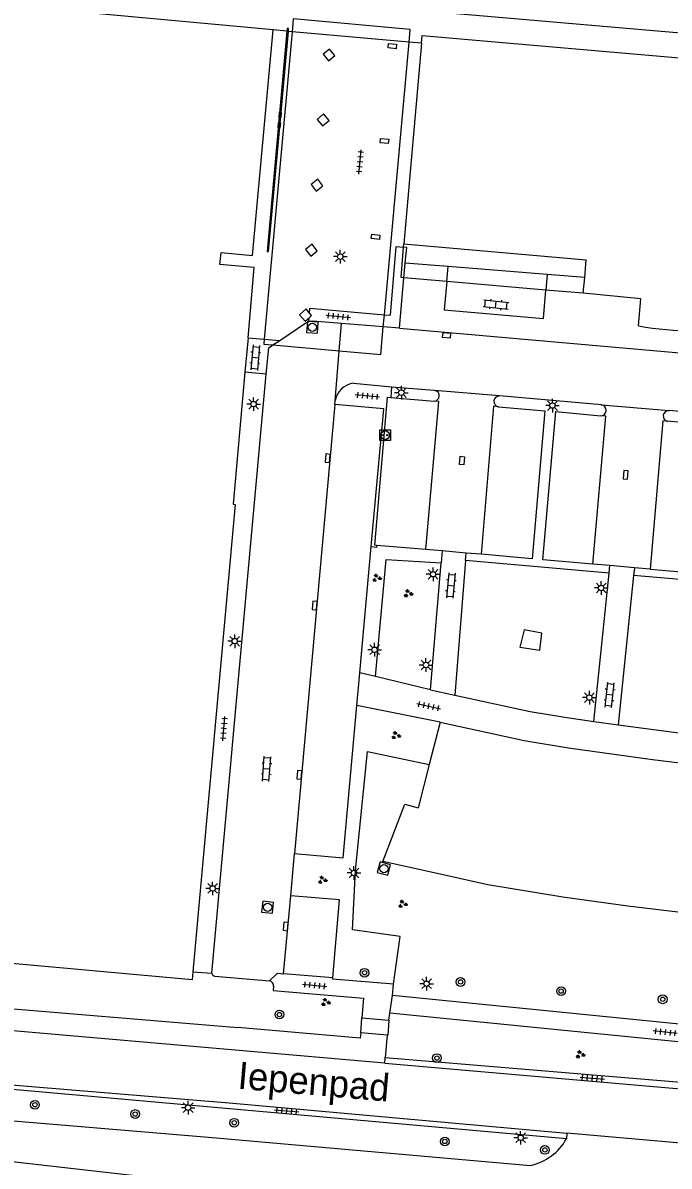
# Model space of a CAD drawing. Extents: x 131000 to 133014, y 396499 to 399001.
# Drawn here: x 132684.9 to 132744.3, y 396759.9 to 396864.8 of the extents above; entities that cross this region are included whole.
import ezdxf

# ---------------------------------------------------------------- set-up
doc = ezdxf.new("R2010")
doc.units = 0
for name, color, linetype in [('gg-afsc-hekwerk', 7, 'Continuous'), ('gg-anno-openbare ruimte label', 7, 'Continuous'), ('gg-bbg-hoofdgebouw', 7, 'Continuous'), ('gg-bbg-luifel en loopbrug', 7, 'Continuous'), ('gg-bbg-onder overbouw', 7, 'Continuous'), ('gg-bbg-pand overbouw', 7, 'Continuous'), ('gg-bbg-pilaar overkapping', 7, 'Continuous'), ('gg-knt-trap', 7, 'Continuous'), ('gg-knt-verharding', 7, 'Continuous'), ('gg-knt-verharding nz', 7, 'Continuous'), ('gt-grn-afwateringsgoot', 7, 'Continuous'), ('gt-grn-groengrens', 7, 'Continuous'), ('gt-grn-weggrens', 7, 'Continuous'), ('gt-symb-afwateringsgoot', 7, 'Continuous'), ('gt-symb-boom', 7, 'Continuous'), ('gt-symb-groenvak', 7, 'Continuous'), ('gt-symb-klinker verharding', 7, 'Continuous'), ('gt-symb-kolk', 7, 'Continuous'), ('gt-symb-kolk center center', 7, 'Continuous'), ('gt-symb-laadpunt elektrisch vervoer', 7, 'Continuous'), ('gt-symb-lichtmast', 7, 'Continuous'), ('gt-symb-rioolschacht', 7, 'Continuous'), ('gt-symb-tegel verharding', 7, 'Continuous')]:
    doc.layers.add(name, color=color, linetype=linetype)

# ---------------------------------------------------------------- blocks, each defined once
blk = doc.blocks.new('gt0-KOLK')
at = {"layer": 'gt-symb-kolk'}
blk.add_lwpolyline([(0, 0), (0.38, 0), (0.38, 0.4), (-0.38, 0.4), (-0.38, 0), (0, 0)], dxfattribs=at)
blk = doc.blocks.new('gt0-KL1')
at = {"layer": 'gt-symb-klinker verharding'}
for p, q in [((-1.15, 0.3), (1.15, 0.3)), ((-1, -0.3), (-1, 0.3)), ((-0.5, 0.3), (-0.5, 0.45)), ((0, -0.3), (0, 0.3)), ((0.5, 0.3), (0.5, 0.45)), ((1, -0.3), (1, 0.3)), ((-1.15, -0.3), (1.15, -0.3)), ((-0.5, -0.45), (-0.5, -0.3)), ((0.5, -0.45), (0.5, -0.3))]:
    blk.add_line(p, q, dxfattribs=at)
blk = doc.blocks.new('gt0-KOLKCC')
at = {"layer": 'gt-symb-kolk center center'}
blk.add_lwpolyline([(-0.37, 0.2), (0.38, 0.2), (0.38, -0.2), (-0.37, -0.2)], close=True, dxfattribs=at)
blk = doc.blocks.new('gt0-LMAST')
at = {"layer": 'gt-symb-lichtmast'}
for p, q in [((-0.18, 0.17), (-0.45, 0.44)), ((-0.01, 0.25), (-0.01, 0.62)), ((0.17, 0.17), (0.44, 0.44)), ((-0.26, 0), (-0.63, 0)), ((-0.18, -0.18), (-0.45, -0.45)), ((-0.01, -0.25), (-0.01, -0.63)), ((0.44, -0.45), (0.17, -0.18)), ((0.24, 0), (0.62, 0))]:
    blk.add_line(p, q, dxfattribs=at)
blk.add_circle((-0.01, 0), 0.25, dxfattribs=at)
blk = doc.blocks.new('gt0-TEG1')
at = {"layer": 'gt-symb-tegel verharding'}
for p, q in [((-1.12, 0), (1.12, 0)), ((-0.9, -0.25), (-0.9, 0.25)), ((-0.45, -0.25), (-0.45, 0.25)), ((0, -0.25), (0, 0.25)), ((0.45, -0.25), (0.45, 0.25)), ((0.9, -0.25), (0.9, 0.25))]:
    blk.add_line(p, q, dxfattribs=at)
blk = doc.blocks.new('gt0-LEV')
at = {"layer": 'gt-symb-laadpunt elektrisch vervoer'}
blk.add_lwpolyline([(-0.49, 0.5), (0.49, 0.5), (0.49, -0.5), (-0.49, -0.5)], close=True, dxfattribs=at)
for centre, radius in [((0, 0), 0.393), ((-0.19, 0), 0.0566), ((0.19, 0), 0.0566)]:
    blk.add_circle(centre, radius, dxfattribs=at)
blk = doc.blocks.new('gt0-RS')
at = {"layer": 'gt-symb-rioolschacht'}
blk.add_lwpolyline([(-0.5, -0.5), (0.5, -0.5), (0.5, 0.5), (-0.5, 0.5)], close=True, dxfattribs=at)
blk.add_circle((0, 0), 0.375, dxfattribs=at)
blk = doc.blocks.new('gt0-AFWGT_1')
at = {"layer": 'gt-symb-afwateringsgoot'}
for p, q in [((-1.08, 0), (-0.73, 0)), ((-0.23, 0), (0.22, 0)), ((0.72, 0), (1.07, 0))]:
    blk.add_line(p, q, dxfattribs=at)
for points in [[(-0.73, 0.08), (-0.23, 0.08), (-0.23, -0.08), (-0.73, -0.08)], [(0.22, 0.08), (0.72, 0.08), (0.72, -0.08), (0.22, -0.08)]]:
    blk.add_lwpolyline(points, close=True, dxfattribs=at)
blk = doc.blocks.new('gt0-GRVAK')
at = {"layer": 'gt-symb-groenvak'}
for p, q in [((-0.11, 0.19), (-0.23, 0.24)), ((-0.18, 0.15), (0.09, 0.15)), ((-0.09, 0.21), (-0.16, 0.32)), ((-0.05, 0.21), (-0.05, 0.39)), ((0, 0.21), (0.06, 0.32)), ((0.02, 0.19), (0.13, 0.24)), ((0.26, -0.05), (0.2, 0.06)), ((0.3, -0.05), (0.3, 0.13)), ((0.35, -0.05), (0.41, 0.06)), ((-0.24, -0.23), (-0.36, -0.18)), ((-0.32, -0.26), (-0.05, -0.26)), ((-0.23, -0.21), (-0.29, -0.09)), ((-0.18, -0.2), (-0.18, -0.02)), ((-0.14, -0.21), (-0.07, -0.09)), ((-0.12, -0.23), (0, -0.18)), ((0.24, -0.07), (0.12, -0.02)), ((0.17, -0.11), (0.44, -0.11)), ((0.37, -0.07), (0.49, -0.02))]:
    blk.add_line(p, q, dxfattribs=at)
blk = doc.blocks.new('gt0-BOOM')
at = {"layer": 'gt-symb-boom'}
for radius in [0.4, 0.2]:
    blk.add_circle((0, 0), radius, dxfattribs=at)

msp = doc.modelspace()

# ---------------------------------------------------------------- linework, layer by layer
at = {"layer": 'gg-afsc-hekwerk'}
msp.add_line((132750.68, 396752.68), (132630.77, 396766.3), dxfattribs=at)
at = {"layer": 'gg-bbg-hoofdgebouw'}
for p, q in [((132707.91, 396864.16), (132678.8, 396866.84)), ((132721.54, 396862.94), (132719.92, 396844.53)), ((132705.61, 396835.9), (132705.32, 396832.74)), ((132723.24, 396800.61), (132722.25, 396796.74)), ((132722.25, 396796.74), (132721.24, 396792.75))]:
    msp.add_line(p, q, dxfattribs=at)
for points in [[(132705.61, 396835.9), (132706.18, 396842.36), (132703.03, 396842.64), (132703.13, 396843.72), (132706.02, 396843.46), (132707.91, 396864.16)], [(132721.54, 396862.94), (132721.6, 396863.65), (132860.51, 396851.58)], [(132741.46, 396836.99), (132741.66, 396839.48), (132736.39, 396839.98)], [(132705.32, 396832.74), (132704.24, 396820.63), (132704.42, 396820.6), (132700.54, 396777.68)], [(132723.24, 396800.61), (132730.96, 396798.94), (132735.02, 396798.27), (132742.76, 396797.18), (132747.84, 396796.57), (132755.49, 396796.06), (132763.14, 396796.02), (132767.29, 396796.24), (132775.09, 396796.76), (132780.24, 396797.22), (132787.81, 396798.31), (132794.59, 396799.73)], [(132722.16, 396786.9), (132717.99, 396787.82), (132720, 396793.09), (132721.24, 396792.75)], [(132797.86, 396786.47), (132793.23, 396785.49), (132787.05, 396784.44), (132782.58, 396783.78), (132775.68, 396783.11), (132769.67, 396782.69), (132762.71, 396782.37), (132758.2, 396782.4), (132751.89, 396782.61), (132747.37, 396782.9), (132740.47, 396783.73), (132734.5, 396784.55), (132727.62, 396785.69), (132722.16, 396786.9)], [(132700.54, 396777.68), (132700.47, 396776.95), (132656.88, 396780.92)]]:
    msp.add_lwpolyline(points, dxfattribs=at)
msp.add_arc((132745.97, 396860.54), 23.97, 259.1625, 283.7155, dxfattribs=at)
at = {"layer": 'gg-bbg-luifel en loopbrug'}
for p, q in [((132709.66, 396864), (132707.1, 396835.78)), ((132718.13, 396838.02), (132720.4, 396863.04)), ((132718.02, 396836.89), (132718.13, 396838.02)), ((132707.1, 396835.78), (132707.06, 396835.31)), ((132707.06, 396835.31), (132707.89, 396835.24)), ((132707.89, 396835.24), (132713.99, 396834.69))]:
    msp.add_line(p, q, dxfattribs=at)
for points in [[(132720.4, 396863.04), (132720.5, 396864.19), (132709.77, 396865.17), (132709.66, 396864)], [(132713.99, 396834.69), (132717.8, 396834.35), (132718.02, 396836.89)]]:
    msp.add_lwpolyline(points, dxfattribs=at)
at = {"layer": 'gg-bbg-onder overbouw'}
for p, q in [((132719.92, 396844.53), (132736.67, 396843.07)), ((132736.52, 396841.43), (132736.67, 396843.07)), ((132736.39, 396839.98), (132736.52, 396841.43))]:
    msp.add_line(p, q, dxfattribs=at)
at = {"layer": 'gg-bbg-pand overbouw'}
for p, q in [((132719.89, 396844.22), (132719.92, 396844.53)), ((132723.87, 396841.06), (132719.93, 396841.41)), ((132732.96, 396840.27), (132723.87, 396841.06)), ((132736.39, 396839.98), (132732.96, 396840.27))]:
    msp.add_line(p, q, dxfattribs=at)
msp.add_lwpolyline([(132719.93, 396841.41), (132719.66, 396841.43), (132719.89, 396844.22)], dxfattribs=at)
at = {"layer": 'gg-bbg-pilaar overkapping'}
msp.add_line((132710.85, 396837.41), (132711.21, 396837.73), dxfattribs=at)
for points in [[(132712.5, 396861.93), (132712.99, 396861.33), (132713.59, 396861.81), (132713.09, 396862.41), (132712.5, 396861.93)], [(132711.95, 396855.95), (132712.46, 396855.35), (132713.05, 396855.84), (132712.54, 396856.45), (132711.95, 396855.95)], [(132711.4, 396849.97), (132711.88, 396849.36), (132712.49, 396849.86), (132712.02, 396850.46), (132711.4, 396849.97)], [(132710.88, 396843.99), (132711.37, 396843.39), (132711.97, 396843.89), (132711.5, 396844.49), (132710.88, 396843.99)], [(132711.25, 396838.17), (132710.95, 396838.55), (132710.33, 396838), (132710.85, 396837.41)], [(132711.21, 396837.73), (132711.45, 396837.93), (132711.25, 396838.17)]]:
    msp.add_lwpolyline(points, dxfattribs=at)
at = {"layer": 'gg-knt-trap'}
for p, q in [((132715.96, 396772.09), (132716.07, 396773.47)), ((132718.39, 396771.89), (132715.96, 396772.09))]:
    msp.add_line(p, q, dxfattribs=at)
msp.add_lwpolyline([(132718.54, 396773.27), (132718.46, 396771.89), (132718.39, 396771.89)], dxfattribs=at)
at = {"layer": 'gg-knt-verharding'}
for p, q in [((132709.18, 396864.04), (132707.91, 396864.16)), ((132709.66, 396864), (132709.32, 396864.03)), ((132720.4, 396863.04), (132709.66, 396864)), ((132721.54, 396862.94), (132720.4, 396863.04)), ((132719.51, 396836.77), (132719.93, 396841.41)), ((132711.19, 396837.4), (132711.21, 396837.73)), ((132718.02, 396836.89), (132714.2, 396837.21)), ((132719.51, 396836.77), (132718.02, 396836.89)), ((132719.51, 396836.77), (132793.26, 396830.31)), ((132705.61, 396835.9), (132707.1, 396835.78)), ((132707.1, 396835.78), (132708.52, 396835.66)), ((132707.89, 396835.24), (132708.52, 396835.66)), ((132702.3, 396777.56), (132707.28, 396832.57)), ((132707.28, 396832.57), (132705.32, 396832.74)), ((132715.3, 396831.72), (132718.78, 396831.41)), ((132718.78, 396831.41), (132718.71, 396830.43)), ((132718.78, 396831.41), (132722.7, 396831.08)), ((132722.7, 396831.08), (132722.74, 396831.07)), ((132713.58, 396829.78), (132713.61, 396830.12)), ((132718.71, 396830.43), (132722.69, 396830.09)), ((132738.05, 396829.74), (132728.69, 396830.56)), ((132753.47, 396828.4), (132744.27, 396829.21)), ((132715.87, 396805.15), (132716.91, 396816.73)), ((132721.93, 396816.47), (132717.45, 396816.84)), ((132723.43, 396816.33), (132721.93, 396816.47)), ((132723.43, 396816.33), (132723.34, 396815.24)), ((132725.65, 396816.14), (132723.43, 396816.33)), ((132725.59, 396815.45), (132724.59, 396803.1)), ((132725.59, 396815.45), (132725.65, 396816.14)), ((132727.02, 396816.02), (132725.65, 396816.14)), ((132722.37, 396803.59), (132723.34, 396815.24)), ((132738.84, 396814.99), (132737.28, 396815.12)), ((132737.37, 396800.68), (132738.77, 396814.29)), ((132738.77, 396814.29), (132738.84, 396814.99)), ((132741.08, 396814.79), (132738.84, 396814.99)), ((132741.08, 396814.79), (132741.01, 396814.09)), ((132742.54, 396814.66), (132741.08, 396814.79)), ((132741.01, 396814.09), (132739.6, 396800.38)), ((132715.6, 396802.15), (132715.87, 396805.15)), ((132717.31, 396804.8), (132715.87, 396805.15)), ((132722.37, 396803.59), (132717.31, 396804.8)), ((132722.37, 396803.59), (132724.59, 396803.1)), ((132723.24, 396800.61), (132715.6, 396802.15)), ((132737.37, 396800.68), (132739.6, 396800.38)), ((132709.54, 396784.67), (132709.88, 396788.55)), ((132700.54, 396777.68), (132702.3, 396777.56)), ((132702.57, 396777.29), (132707.57, 396776.87)), ((132713.39, 396777.13), (132708.87, 396777.5)), ((132718.88, 396775.53), (132718.98, 396776.57)), ((132718.17, 396769.31), (132658.01, 396774.53)), ((132682.55, 396774.41), (132704.68, 396772.57)), ((132716.07, 396773.47), (132718.54, 396773.27)), ((132718.54, 396773.27), (132718.62, 396773.9)), ((132759.05, 396769.86), (132718.62, 396773.9)), ((132718.39, 396771.89), (132718.21, 396769.83)), ((132718.17, 396769.31), (132718.21, 396769.83)), ((132734.85, 396762.37), (132681.98, 396767.08)), ((132703.87, 396765.67), (132734.89, 396762.88)), ((132734.89, 396762.88), (132734.85, 396762.37))]:
    msp.add_line(p, q, dxfattribs=at)
for points in [[(132863.58, 396853.54), (132758.8, 396862.71), (132673.6, 396870.08)], [(132718.13, 396838.02), (132718.7, 396837.97), (132719.21, 396844.28), (132719.89, 396844.22)], [(132723.87, 396841.06), (132723.63, 396838.47), (132732.74, 396837.66), (132732.96, 396840.27)], [(132711.25, 396838.17), (132711.29, 396838.63), (132718.13, 396838.02)], [(132708.52, 396835.66), (132710.93, 396837.27), (132711.19, 396837.4)], [(132714.2, 396837.21), (132711.57, 396837.42), (132711.19, 396837.4)], [(132707.28, 396832.57), (132707.51, 396834.99), (132707.89, 396835.24)], [(132717.45, 396816.84), (132717.24, 396816.85), (132718.41, 396830.46), (132718.71, 396830.43)], [(132716.91, 396816.73), (132718.08, 396829.37), (132713.58, 396829.78)], [(132728.6, 396829.57), (132732.86, 396829.2), (132731.69, 396815.62), (132727.02, 396816.02)], [(132737.28, 396815.12), (132732.68, 396815.53), (132733.86, 396829.12), (132737.97, 396828.74)], [(132742.54, 396814.66), (132747.14, 396814.27), (132748.3, 396827.84), (132744.13, 396828.23)], [(132716.91, 396816.73), (132717.43, 396816.68), (132717.45, 396816.84)], [(132724.59, 396803.1), (132731.51, 396801.6), (132734.71, 396801.07), (132737.37, 396800.68)], [(132709.88, 396788.55), (132714.35, 396788.16), (132715.6, 396802.15)], [(132739.6, 396800.38), (132748.19, 396799.24), (132755.21, 396798.78), (132763.24, 396798.75), (132768.66, 396799.03)], [(132713.39, 396777.13), (132714.01, 396784.3), (132709.54, 396784.67)], [(132707.57, 396776.87), (132708.32, 396777.56), (132708.87, 396777.5)], [(132718.98, 396776.57), (132713.38, 396777.03), (132713.39, 396777.13)], [(132707.96, 396776.38), (132707.93, 396775.97), (132716.21, 396775.27), (132716.07, 396773.47)], [(132768.5, 396765.62), (132759.64, 396771.46), (132718.88, 396775.53)], [(132715.96, 396772.09), (132715.9, 396771.61), (132704.68, 396772.57)], [(132657.58, 396769.61), (132682.01, 396767.48), (132703.87, 396765.67)], [(132718.17, 396769.31), (132753.42, 396766.25), (132759.42, 396765.83), (132766.14, 396765.54), (132768.5, 396765.62)], [(132718.21, 396769.83), (132754.15, 396766.82), (132759.35, 396766.49), (132764.55, 396766.23), (132759.05, 396769.86)], [(132768.63, 396761.05), (132767.02, 396760.98), (132759.27, 396760.85), (132753, 396761.29), (132734.89, 396762.88)]]:
    msp.add_lwpolyline(points, dxfattribs=at)
for centre, radius, start, end in [((132715.52, 396829.8), 1.93, 96.4057, 170.1715), ((132722.68, 396830.58), 0.493, 270.6476, 82.7016), ((132728.68, 396830.06), 0.497, 89.4922, 260.9037), ((132738, 396829.24), 0.498, 266.658, 84.8268), ((132744.23, 396828.71), 0.497, 85.6099, 257.803), ((132702.58, 396777.57), 0.28, 181.6839, 268.5263), ((132707.46, 396776.38), 0.504, 359.4243, 77.2457)]:
    msp.add_arc(centre, radius, start, end, dxfattribs=at)
at = {"layer": 'gg-knt-verharding nz'}
for p, q in [((132719.93, 396841.41), (132720.05, 396842.76)), ((132724, 396842.44), (132720.05, 396842.76)), ((132723.87, 396841.06), (132724, 396842.44)), ((132733.08, 396841.71), (132724, 396842.44)), ((132733.08, 396841.71), (132732.96, 396840.27)), ((132736.52, 396841.43), (132733.08, 396841.71)), ((132713.58, 396829.78), (132709.88, 396788.55)), ((132708.87, 396777.5), (132709.54, 396784.67))]:
    msp.add_line(p, q, dxfattribs=at)
for points in [[(132720.05, 396842.76), (132720.18, 396844.19), (132719.89, 396844.22)], [(132721.93, 396816.47), (132723.13, 396830.05), (132722.69, 396830.09)], [(132728.6, 396829.57), (132728.15, 396829.61), (132727.02, 396816.02)], [(132737.28, 396815.12), (132738.45, 396828.7), (132737.97, 396828.74)], [(132744.13, 396828.23), (132743.7, 396828.26), (132742.54, 396814.66)]]:
    msp.add_lwpolyline(points, dxfattribs=at)
at = {"layer": 'gt-grn-afwateringsgoot'}
for p, q in [((132709.2, 396864.29), (132709.18, 396864.04)), ((132709.34, 396864.28), (132709.2, 396864.29)), ((132709.32, 396864.03), (132709.34, 396864.28))]:
    msp.add_line(p, q, dxfattribs=at)
msp.add_lwpolyline([(132709.18, 396864.04), (132707.37, 396843.82), (132707.5, 396843.81), (132709.32, 396864.03)], dxfattribs=at)
at = {"layer": 'gt-grn-groengrens'}
msp.add_line((132738.77, 396814.29), (132725.59, 396815.45), dxfattribs=at)
for points in [[(132717.31, 396804.8), (132718.29, 396815.56), (132723.34, 396815.24)], [(132769.69, 396811.65), (132768.12, 396811.75), (132741.01, 396814.09)], [(132732.57, 396808.78), (132730.96, 396809.09), (132730.57, 396807.49), (132732.41, 396807.23), (132732.57, 396808.78)], [(132718.98, 396776.57), (132719.57, 396780.94), (132715.2, 396781.54), (132715.49, 396786.99), (132716.59, 396797.93), (132722.25, 396796.74)], [(132629.37, 396771.86), (132630.17, 396770.77), (132631.02, 396769.82), (132632.12, 396769.1), (132667.57, 396765.4), (132701.99, 396762.51), (132731.54, 396759.92)]]:
    msp.add_lwpolyline(points, dxfattribs=at)
msp.add_arc((132730.52, 396764.77), 4.95, 281.8168, 330.9377, dxfattribs=at)
at = {"layer": 'gt-grn-weggrens'}
for p, q in [((132713.99, 396834.69), (132714.2, 396837.21)), ((132713.61, 396830.12), (132713.99, 396834.69)), ((132728.69, 396830.56), (132722.74, 396831.07)), ((132738.05, 396829.74), (132744.27, 396829.21)), ((132718.62, 396773.9), (132718.88, 396775.53))]:
    msp.add_line(p, q, dxfattribs=at)

# ---------------------------------------------------------------- block references
at = {"layer": 'gt-symb-afwateringsgoot', "xscale": 0.999990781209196, "yscale": 0.999990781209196, "rotation": -95.120508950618}
msp.add_blockref('gt0-AFWGT_1', (132708.52, 396855.87), dxfattribs=at)
at = {"layer": 'gt-symb-boom'}
for p in [(132716.31, 396777.61), (132725.12, 396776.76), (132734.35, 396775.92), (132743.68, 396775.17), (132708.49, 396773.77), (132722.95, 396769.78), (132686.05, 396765.49), (132695.25, 396764.64), (132704.35, 396763.84), (132723.68, 396762.12), (132732.87, 396761.34)]:
    msp.add_blockref('gt0-BOOM', p, dxfattribs=at)
at = {"layer": 'gt-symb-groenvak'}
for p in [(132717.42, 396813.84), (132720.31, 396812.42), (132719.18, 396799.39), (132712.43, 396786.12), (132719.8, 396783.91), (132712.73, 396774.9), (132736.1, 396770.1)]:
    msp.add_blockref('gt0-GRVAK', p, dxfattribs=at)
at = {"layer": 'gt-symb-klinker verharding'}
for p, rotation in [((132728.37, 396838.95), -6.087008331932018), ((132706.27, 396834.08), -95.10624172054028), ((132724.23, 396813.16), -95.10624172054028), ((132738.81, 396803.11), 84.08992967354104), ((132707.32, 396796.32), 85.69798887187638)]:
    msp.add_blockref('gt0-KL1', p, dxfattribs=dict(at, rotation=rotation))
at = {"layer": 'gt-symb-kolk'}
for p, rotation in [((132723.86, 396836.32), 175.06501407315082), ((132713.12, 396824.82), 84.66555996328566), ((132740.47, 396823.31), 85.24111433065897), ((132711.92, 396811.31), 84.8937582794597), ((132710.52, 396795.76), 84.83669318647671), ((132709.27, 396781.85), 84.89375827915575)]:
    msp.add_blockref('gt0-KOLK', p, dxfattribs=dict(at, rotation=rotation))
at = {"layer": 'gt-symb-kolk center center'}
for p, rotation in [((132718.87, 396862.67), 175.24111432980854), ((132718.14, 396853.96), 175.00791883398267), ((132717.33, 396845.17), 173.912991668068), ((132725.25, 396824.62), 84.37493990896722)]:
    msp.add_blockref('gt0-KOLKCC', p, dxfattribs=dict(at, rotation=rotation))
at = {"layer": 'gt-symb-laadpunt elektrisch vervoer'}
msp.add_blockref('gt0-LEV', (132718.21, 396826.96), dxfattribs=at)
at = {"layer": 'gt-symb-lichtmast'}
for p in [(132714.09, 396843.35), (132719.7, 396830.86), (132706.13, 396829.81), (132733.57, 396829.68), (132722.61, 396814.19), (132738.04, 396812.93), (132704.4, 396808.05), (132717.24, 396807.26), (132721.96, 396805.86), (132736.96, 396802.87), (132715.34, 396786.77), (132702.37, 396785.35), (132722.01, 396776.6), (132700.12, 396765.22), (132730.65, 396762.46)]:
    msp.add_blockref('gt0-LMAST', p, dxfattribs=at)
at = {"layer": 'gt-symb-rioolschacht'}
for p, rotation in [((132711.52, 396836.86), -4.302011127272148), ((132718.09, 396787.17), -15.315451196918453), ((132707.41, 396783.62), 84.20389934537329)]:
    msp.add_blockref('gt0-RS', p, dxfattribs=dict(at, rotation=rotation))
at = {"layer": 'gt-symb-tegel verharding'}
for p, rotation in [((132715.89, 396852.04), 84.95083353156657), ((132713.89, 396837.86), -5.79610065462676), ((132716.56, 396830.56), 174.5460811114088), ((132722.2, 396802.08), -12.590950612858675), ((132703.4, 396800.03), 85.24111433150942), ((132711.74, 396776.45), -5.796100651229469), ((132743.91, 396772.15), 173.91299166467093), ((132737.22, 396767.93), -4.701808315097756), ((132709.17, 396764.94), -5.049166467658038)]:
    msp.add_blockref('gt0-TEG1', p, dxfattribs=dict(at, rotation=rotation))

# ---------------------------------------------------------------- texts
at = {"layer": 'gg-anno-openbare ruimte label'}
msp.add_text('Iepenpad', height=2.5, rotation=355.1, dxfattribs=at).set_placement((132704.6, 396766.97))

doc.saveas('drawing.dxf')
